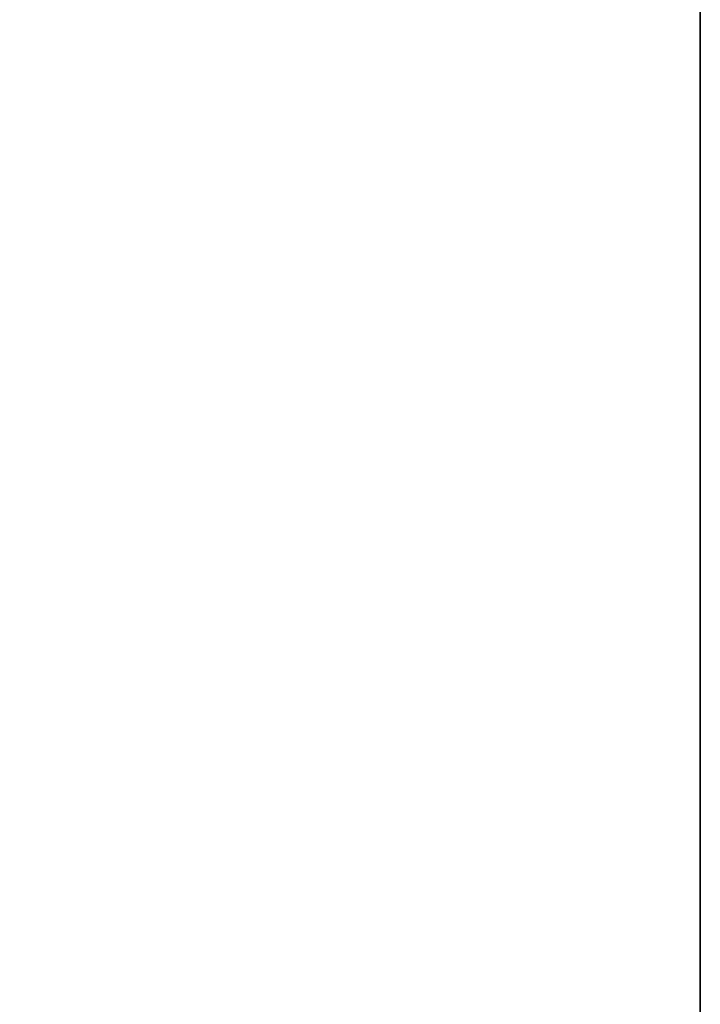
# Model space of a CAD drawing. Header units: metres. Extents: x 209848 to 209928, y 1182430 to 1182563.
# Tile 508 of 656: x 209852.5878 to 209852.6197, y 1182482.8626 to 1182482.9088. Entities that reach past the tile are written whole.
import ezdxf

# ---------------------------------------------------------------- set-up
doc = ezdxf.new("R2010")
doc.units = ezdxf.units.M
doc.header["$MEASUREMENT"] = 0
doc.linetypes.add('DGN Style 2', pattern=[15.036391, 9.021834, -6.014556])
doc.layers.get('0').update_dxf_attribs({"color": 254})

# ---------------------------------------------------------------- blocks, each defined once
blk = doc.blocks.new('*U2')
at = {"color": 3, "linetype": 'Continuous'}
blk.add_line((1.275, -16.131833), (1.275, -16.230533), dxfattribs=at)
blk = doc.blocks.new('*U3')
at = {"color": 3, "linetype": 'Continuous'}
blk.add_line((1.275, -16.117686), (1.275, -16.216755), dxfattribs=at)
blk = doc.blocks.new('*U4')
at = {"color": 3, "linetype": 'Continuous'}
blk.add_line((1.275, -16.148452), (1.275, -16.247707), dxfattribs=at)
blk = doc.blocks.new('*U5')
at = {"color": 3, "linetype": 'Continuous'}
blk.add_line((1.275, -16.128315), (1.275, -16.227688), dxfattribs=at)
blk = doc.blocks.new('*U6')
at = {"color": 3, "linetype": 'Continuous'}
blk.add_line((1.275, -16.129687), (1.275, -16.230204), dxfattribs=at)
blk = doc.blocks.new('*U7')
at = {"color": 3, "linetype": 'Continuous'}
for p, q in [((1.275, -16.089832), (1.275, -16.189073)), ((1.275, -16.189073), (1.275, -16.288293))]:
    blk.add_line(p, q, dxfattribs=at)
blk = doc.blocks.new('*U8')
at = {"color": 3, "linetype": 'Continuous'}
blk.add_line((1.275, -16.099152), (1.275, -16.199413), dxfattribs=at)
blk = doc.blocks.new('*U9')
at = {"color": 3, "linetype": 'Continuous'}
blk.add_line((1.275, -16.111808), (1.275, -16.212276), dxfattribs=at)
blk = doc.blocks.new('ATTEMP_4')
at = {"color": 254, "flags": 128}
blk.add_lwpolyline([(0, 1.275), (-13.6, 1.275), (-13.6, -1.275), (0, -1.275), (0, 1.275), (0, 1.275)], dxfattribs=at)
blk = doc.blocks.new('ATTEMP_1')
at = {"color": 254, "rotation": 90}
blk.add_blockref('ATTEMP_4', (0, -3.535), dxfattribs=at)
blk = doc.blocks.new('ATTEMP')
at = {"color": 3, "linetype": 'Continuous'}
for name in ['*U9', '*U8', '*U7', '*U6', '*U5', '*U4', '*U3', '*U2']:
    blk.add_blockref(name, (-8.511171, 0), dxfattribs=at)
at = {"color": 254}
blk.add_blockref('ATTEMP_1', (-8.511171, 0), dxfattribs=at)

msp = doc.modelspace()

# ---------------------------------------------------------------- block references
at = {"color": 1, "linetype": 'DGN Style 2'}
msp.add_blockref('ATTEMP', (209859.855907, 1182499.061067), dxfattribs=at)

doc.saveas('drawing.dxf')
